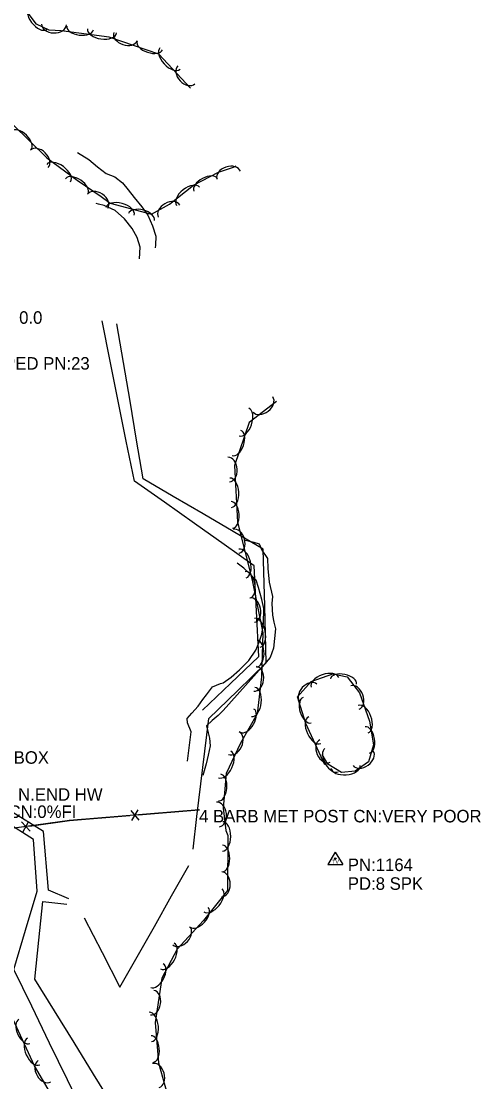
# Model space of a CAD drawing. Extents: x 954793 to 988390, y 1867850 to 1924428.
# Drawn here: x 961135.1 to 961318.8, y 1907670.9 to 1908095 of the extents above; entities that cross this region are included whole.
import ezdxf

# ---------------------------------------------------------------- set-up
doc = ezdxf.new("R2010")
doc.units = 0
for name, color, linetype in [('S_CROSS_DRAIN_ANNOT', 7, 'Continuous'), ('S_DITCHLINE', 7, 'Continuous'), ('S_FENCE', 7, 'Continuous'), ('S_FENCE_ANNOT', 7, 'Continuous'), ('S_MSC_PT_SYM', 7, 'Continuous'), ('S_PRIMARY_CTL_ANNOT', 7, 'Continuous'), ('S_SECONDARY_CTL', 7, 'Continuous'), ('S_SECONDARY_CTL_ANNOT', 7, 'Continuous'), ('S_SIGN_ANNOT', 7, 'Continuous'), ('S_STREAM', 7, 'Continuous'), ('S_TREE', 7, 'Continuous')]:
    doc.layers.add(name, color=color, linetype=linetype)

msp = doc.modelspace()

# ---------------------------------------------------------------- linework, layer by layer
at = {"layer": 'S_DITCHLINE'}
for points in [[(961207.61, 1907819.48), (961218.83, 1907830.21), (961230.06, 1907840.93), (961229.17, 1907859.11), (961228.28, 1907877.29), (961216.29, 1907885.75), (961204.31, 1907894.2), (961192.33, 1907902.66), (961180.34, 1907911.12), (961177.11, 1907927.12), (961173.88, 1907943.13), (961170.64, 1907959.14), (961167.41, 1907975.14)], [(961203.79, 1907763.99), (961205.36, 1907777.03), (961206.93, 1907790.08), (961208.49, 1907803.12), (961210.06, 1907816.16), (961221.57, 1907827.27), (961233.09, 1907838.38), (961232.48, 1907861.15), (961231.87, 1907883.92), (961219.88, 1907890.95), (961207.88, 1907897.98), (961195.88, 1907905), (961183.89, 1907912.03), (961181.24, 1907927.52), (961178.59, 1907943.02), (961175.94, 1907958.51), (961173.29, 1907974.01)], [(961160.25, 1907736.41), (961167.41, 1907722.58), (961174.58, 1907708.74), (961181.45, 1907720.9), (961188.32, 1907733.05), (961195.2, 1907745.21), (961202.07, 1907757.37)]]:
    msp.add_lwpolyline(points, dxfattribs=at)
at = {"layer": 'S_FENCE'}
for p, q in [((961206.21, 1907779.64), (961154.36, 1907775.34)), ((961179.27, 1907775.35), (961181.79, 1907779.67)), ((961154.36, 1907775.34), (961110.9, 1907769.45)), ((961178.93, 1907779.43), (961182.13, 1907775.59)), ((961135.22, 1907774.81), (961138.61, 1907771.14)), ((961135.77, 1907770.75), (961138.06, 1907775.19))]:
    msp.add_line(p, q, dxfattribs=at)
for points in [[(961206.21, 1907779.64), (961154.36, 1907775.34), (961110.9, 1907769.45), (961125.63, 1907742.6)], [(961206.21, 1907779.64), (961154.36, 1907775.34), (961110.9, 1907769.45), (961125.63, 1907742.6)], [(961181.96, 1907777.63), (961206.14, 1907779.64)], [(961138.34, 1907773.16), (961154.36, 1907775.34)], [(961154.36, 1907775.34), (961178.54, 1907777.34)]]:
    msp.add_lwpolyline(points, dxfattribs=at)
at = {"layer": 'S_MSC_PT_SYM'}
for points in [[(961206.21, 1907779.64), (961206.22, 1907779.59), (961206.21, 1907779.64), (961206.26, 1907779.65), (961206.21, 1907779.64), (961206.21, 1907779.69), (961206.21, 1907779.64), (961206.16, 1907779.64)], [(961206.21, 1907779.64), (961206.22, 1907779.59), (961206.21, 1907779.64), (961206.26, 1907779.65), (961206.21, 1907779.64), (961206.21, 1907779.69), (961206.21, 1907779.64), (961206.16, 1907779.64)], [(961154.36, 1907775.34), (961154.37, 1907775.29), (961154.36, 1907775.34), (961154.41, 1907775.34), (961154.36, 1907775.34), (961154.35, 1907775.39), (961154.36, 1907775.34), (961154.31, 1907775.33)], [(961154.36, 1907775.34), (961154.37, 1907775.29), (961154.36, 1907775.34), (961154.41, 1907775.34), (961154.36, 1907775.34), (961154.35, 1907775.39), (961154.36, 1907775.34), (961154.31, 1907775.33)]]:
    msp.add_lwpolyline(points, close=True, dxfattribs=at)
for points in [[(961206.21, 1907779.64), (961206.21, 1907779.69), (961206.21, 1907779.64), (961206.16, 1907779.64), (961206.21, 1907779.64), (961206.21, 1907779.59), (961206.21, 1907779.64), (961206.26, 1907779.64)], [(961154.36, 1907775.34), (961154.36, 1907775.39), (961154.36, 1907775.34), (961154.31, 1907775.34), (961154.36, 1907775.34), (961154.36, 1907775.29), (961154.36, 1907775.34), (961154.41, 1907775.34)]]:
    msp.add_lwpolyline(points, dxfattribs=at)
at = {"layer": 'S_SECONDARY_CTL'}
for p, q in [((961260.68, 1907762.79), (961257.67, 1907757.84)), ((961260.68, 1907762.79), (961263.63, 1907757.84)), ((961257.67, 1907757.84), (961263.63, 1907757.84))]:
    msp.add_line(p, q, dxfattribs=at)
for radius in [0.311, 0.183, 0.103]:
    msp.add_circle((961260.68, 1907760.18), radius, dxfattribs=at)
at = {"layer": 'S_STREAM'}
for points in [[(961157.59, 1908042.53), (961162.11, 1908039.77), (961165.52, 1908036.83), (961169.1, 1908034.18), (961172.5, 1908032.76), (961175.52, 1908030.37), (961177.79, 1908027.64), (961180.27, 1908024.48), (961183.25, 1908020.81), (961185.67, 1908017.4), (961187.64, 1908013.26), (961188.95, 1908009.1), (961188.8, 1908005.41), (961188.7, 1908004.45)], [(961182.32, 1907999.94), (961182.6, 1908004.64), (961181.47, 1908008.53), (961179.51, 1908012.1), (961176.38, 1908016.02), (961172.66, 1908019.39), (961168.28, 1908021.31), (961166, 1908021.9), (961165.06, 1908022.1)], [(961224.12, 1907887.62), (961228.11, 1907886.66), (961230.22, 1907886.02), (961231.3, 1907883.49), (961233.57, 1907880.11), (961233.75, 1907876.17), (961234.2, 1907870.68), (961235.53, 1907864.98), (961235.23, 1907862.14), (961235.59, 1907857.48), (961236.11, 1907854.73), (961236.77, 1907852.09), (961235.95, 1907844.3), (961234.58, 1907840.58), (961231.4, 1907836.91), (961215.85, 1907819.39), (961213.88, 1907817.4), (961211.39, 1907815.45), (961209.2, 1907813.28), (961209.84, 1907810.4), (961210.36, 1907808.33), (961210.62, 1907805.32), (961209.89, 1907801.51), (961209.02, 1907798.04), (961207.66, 1907793.33)], [(961201.53, 1907799.07), (961202.26, 1907804.46), (961202.99, 1907810.89), (961201.57, 1907814.45), (961201.41, 1907816.24), (961203.36, 1907818.35), (961205.8, 1907821.06), (961207.74, 1907823.76), (961209.17, 1907825.7), (961211.56, 1907828.84), (961214.77, 1907830.2), (961215.87, 1907830.45), (961219.07, 1907832.76), (961222.32, 1907835.63), (961226.11, 1907839.34), (961228.86, 1907843.56), (961230.23, 1907846.66), (961231.29, 1907849.89), (961231.95, 1907854.18), (961232.06, 1907860.15), (961231.28, 1907863.78), (961230.01, 1907868.58), (961229.01, 1907871.45), (961226.42, 1907874.21), (961224.13, 1907876.27), (961221.44, 1907878.32)], [(961154.07, 1907744.11), (961145.94, 1907747.6), (961144.02, 1907770.96), (961131.11, 1907778.96), (961118.2, 1907786.95), (961105.29, 1907794.94), (961092.38, 1907802.93)], [(961265.09, 1907498.65), (961253.16, 1907514.11), (961241.23, 1907529.58), (961229.3, 1907545.05), (961217.37, 1907560.52), (961208.28, 1907580.97), (961196.38, 1907599.97), (961184.48, 1907618.98), (961172.59, 1907637.98), (961160.69, 1907656.98), (961153.56, 1907671.7), (961146.44, 1907686.41), (961139.31, 1907701.13), (961132.19, 1907715.85), (961136.85, 1907731.48), (961141.52, 1907747.11), (961140.01, 1907767.82), (961128.64, 1907775.03), (961117.27, 1907782.24), (961105.89, 1907789.46), (961094.52, 1907796.67)], [(961267.12, 1907499.96), (961257.68, 1907515.85), (961248.25, 1907531.74), (961238.81, 1907547.63), (961229.38, 1907563.51), (961222.7, 1907576.29), (961216.02, 1907589.06), (961204.97, 1907607.11), (961193.93, 1907625.16), (961182.89, 1907643.2), (961171.85, 1907661.25), (961164.03, 1907673.94), (961156.21, 1907686.62), (961148.39, 1907699.3), (961140.57, 1907711.99), (961142.15, 1907727.49), (961143.72, 1907742.99), (961153.28, 1907741.88)]]:
    msp.add_lwpolyline(points, dxfattribs=at)
at = {"layer": 'S_TREE'}
for points in [[(961202.74, 1908068.31), (961190.06, 1908081.88), (961170.26, 1908088.6), (961150.99, 1908091.23), (961146.25, 1908091.39), (961141.13, 1908093.84), (961138.26, 1908097.73), (961136.5, 1908109.11), (961135.97, 1908124.48), (961131.87, 1908140.14), (961127.03, 1908158.96), (961129.27, 1908167.59), (961136.87, 1908173.78), (961147.22, 1908176.29), (961157.88, 1908179.17), (961167.18, 1908181.07)], [(961086.28, 1908169.97), (961099.08, 1908160.52), (961110.14, 1908139.45), (961118.02, 1908113.22), (961117.87, 1908095.41), (961118.42, 1908082.08), (961123.4, 1908066.14), (961131.57, 1908053.82), (961145.33, 1908040.36), (961157.39, 1908031.51), (961167.09, 1908024.91), (961170.59, 1908022.28), (961187.13, 1908017.84), (961194.41, 1908021.9), (961203.96, 1908029.4), (961213.99, 1908034.64), (961219.96, 1908036.62), (961221.01, 1908037.13)], [(961237.12, 1907942.9), (961226.29, 1907934.54), (961220.33, 1907917.39), (961221.58, 1907894.73), (961227.47, 1907871.5), (961231.66, 1907850.44), (961231.14, 1907832.79), (961229.47, 1907818.08), (961222.75, 1907806.35), (961217.05, 1907794.2), (961215.83, 1907780.28), (961216.95, 1907771.4), (961217.75, 1907769.42), (961217.62, 1907747.34), (961207.98, 1907735.46), (961197.39, 1907723.97), (961191.28, 1907712.39), (961188.69, 1907694.65), (961189.99, 1907678.45), (961195.1, 1907660.41)], [(961152.21, 1907657.07), (961140.34, 1907677.29), (961127.75, 1907704.8), (961116.28, 1907742.07), (961110.4, 1907765.26), (961110.4, 1907781.63), (961108.97, 1907799), (961101.57, 1907821.29), (961093.61, 1907837.71), (961092.33, 1907841.26)], [(961256.42, 1907797.67), (961248.9, 1907814.18), (961245.51, 1907824.82), (961250.99, 1907830.97), (961259.75, 1907834), (961265.4, 1907832.83), (961270.35, 1907826.42), (961274.41, 1907815.07), (961275.95, 1907805.61), (961273.91, 1907798.86), (961268.62, 1907795.09), (961263.2, 1907794.62), (961257.63, 1907797.95), (961255.48, 1907801.74)]]:
    msp.add_lwpolyline(points, dxfattribs=at)
for centre, major_axis, ratio in [((961141.81, 1908096.49), (3.49, -4.72), 0.55008), ((961148.18, 1908093.7), (4.95, -0.17), 0.685311), ((961158.62, 1908092.33), (5.3, -0.72), 0.540699), ((961167.41, 1908091.13), (5.81, -0.79), 0.55008), ((961176.79, 1908088.9), (4.69, -1.59), 0.685311), ((961186.47, 1908085.34), (5.06, -1.72), 0.540699), ((961194.58, 1908080.14), (4.01, -4.29), 0.55008), ((961201.1, 1908073.56), (3.38, -3.62), 0.685311), ((961135.14, 1908047.36), (-3.82, 3.74), 0.540699), ((961142.32, 1908039.97), (-3.54, 3.46), 0.685311), ((961150.03, 1908034.28), (-4.73, 3.47), 0.55008), ((961218, 1908033.46), (-4.7, -1.56), 0.685311), ((961157.27, 1908029.03), (-4.42, 3.01), 0.540699), ((961201.79, 1908025), (-4.62, -3.62), 0.55008), ((961208.88, 1908029.58), (-4.74, -2.47), 0.540699), ((961165.64, 1908023.02), (-4.1, 2.79), 0.685311), ((961174.62, 1908019), (-5.67, 1.52), 0.55008), ((961194.22, 1908019.07), (-4.33, -2.41), 0.685311), ((961183.19, 1908016.7), (-5.16, 1.39), 0.540699), ((961231.74, 1907941.76), (3.92, 3.03), 0.685311), ((961224.11, 1907934.73), (1.93, 5.54), 0.55008), ((961221.2, 1907926.35), (1.76, 5.05), 0.540699), ((961218.03, 1907915.71), (-0.27, 4.95), 0.685311), ((961218.81, 1907906.48), (-0.32, 5.86), 0.55008), ((961219.3, 1907897.62), (-0.3, 5.34), 0.540699), ((961221.06, 1907887.08), (-1.22, 4.8), 0.685311), ((961223.59, 1907878.17), (-1.44, 5.69), 0.55008), ((961225.67, 1907869.66), (-1.04, 5.24), 0.540699), ((961227.43, 1907859.51), (-0.97, 4.86), 0.685311), ((961229.49, 1907850.48), (-1.15, 5.76), 0.55008), ((961229.29, 1907842.1), (0.16, 5.34), 0.540699), ((961228.65, 1907832.01), (0.56, 4.92), 0.685311), ((961256.51, 1907830.63), (-5.55, -1.92), 0.55008), ((961250.01, 1907826.28), (-3.3, -3.7), 0.685311), ((961263.93, 1907830.96), (-5.23, 1.09), 0.540699), ((961227.87, 1907822.78), (0.66, 5.83), 0.55008), ((961268.49, 1907824.54), (-1.67, 4.67), 0.685311), ((961249.42, 1907819.53), (1.62, -5.1), 0.540699), ((961271.86, 1907815.91), (-1.98, 5.52), 0.55008), ((961225.45, 1907815.34), (2.66, 4.64), 0.540699), ((961252.46, 1907811.49), (2.43, -5.34), 0.55008), ((961220.1, 1907806.31), (2.11, 4.49), 0.685311), ((961273.47, 1907807.61), (-0.86, 5.28), 0.540699), ((961256.53, 1907803.17), (2.05, -4.51), 0.685311), ((961216.4, 1907797.82), (2.49, 5.31), 0.55008), ((961259.18, 1907799.51), (2.63, -4.65), 0.540699), ((961271.8, 1907800.29), (4.03, 2.88), 0.685311), ((961264.8, 1907796.89), (5.85, 0.51), 0.55008), ((961214.42, 1907788.54), (0.46, 5.33), 0.540699), ((961213.74, 1907777.8), (-0.62, 4.92), 0.685311), ((961215.63, 1907769.06), (0.04, 5.87), 0.55008), ((961215.58, 1907760.2), (0.03, 5.35), 0.540699), ((961215.25, 1907749.89), (0.03, 4.96), 0.685311), ((961211.74, 1907743.46), (3.7, 4.56), 0.55008), ((961206.23, 1907736.68), (3.62, 3.93), 0.540699), ((961199.05, 1907729.29), (3.36, 3.64), 0.685311), ((961193.54, 1907721.22), (2.74, 5.19), 0.55008), ((961189.4, 1907713.38), (2.49, 4.73), 0.540699), ((961187.43, 1907702.54), (0.72, 4.9), 0.685311), ((961136.37, 1907691.07), (2.22, -4.86), 0.540699), ((961186.7, 1907692.85), (-0.47, 5.85), 0.55008), ((961140.06, 1907683.01), (2.44, -5.34), 0.55008), ((961187.41, 1907684.01), (-0.43, 5.33), 0.540699), ((961144.39, 1907675.1), (2.51, -4.27), 0.685311), ((961188.94, 1907673.42), (-1.35, 4.77), 0.685311)]:
    msp.add_ellipse(centre, major_axis=major_axis, ratio=ratio, start_param=3.141593, end_param=6.283185, dxfattribs=at)

# ---------------------------------------------------------------- texts
at = {"layer": 'S_CROSS_DRAIN_ANNOT'}
for s, p in [('CN:0%FILL RC BOX', (961084.12, 1907798.09)), ('HT:4.0 WD:8.0 TY:RC BOX CN:0%FI', (961046.04, 1907776.41))]:
    msp.add_text(s, height=5, dxfattribs=at).set_placement(p)
at = {"layer": 'S_FENCE_ANNOT'}
msp.add_text('4 BARB MET POST CN:VERY POOR', height=5, dxfattribs=at).set_placement((961206.21, 1907774.64))
at = {"layer": 'S_PRIMARY_CTL_ANNOT'}
for s, p in [('PD:ARDOT STD. MON. STAMPED PN:23', (961036.89, 1907955.7)), ('PD:CHIS SQ. N.END HW', (961091.48, 1907783.32))]:
    msp.add_text(s, height=5, dxfattribs=at).set_placement(p)
at = {"layer": 'S_SECONDARY_CTL'}
msp.add_text('TV', height=1.5, rotation=360, dxfattribs=at).set_placement((961259.48, 1907758.17))
at = {"layer": 'S_SECONDARY_CTL_ANNOT'}
for s, p in [('PN:1164', (961265.68, 1907755.18)), ('PD:8 SPK', (961265.68, 1907747.68))]:
    msp.add_text(s, height=5, dxfattribs=at).set_placement(p)
at = {"layer": 'S_SIGN_ANNOT'}
msp.add_text('RUDDS AIR SERVICE NONE 0.0', height=5, dxfattribs=at).set_placement((961043.23, 1907974.03))

doc.saveas('drawing.dxf')
